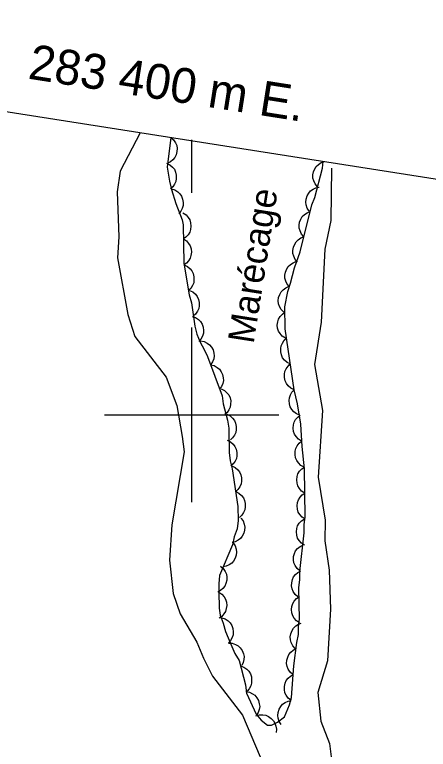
# Model space of a CAD drawing. Extents: x 282461 to 284471, y 5554090 to 5557646.
# Drawn here: x 283379.7 to 283427.1, y 5556961.7 to 5557045.8 of the extents above; entities that cross this region are included whole.
import ezdxf

# ---------------------------------------------------------------- set-up
doc = ezdxf.new("R2010")
doc.units = 0
for name, color, linetype in [('Niveau 2', 7, 'Continuous'), ('Niveau 44', 7, 'Continuous'), ('Niveau 60', 7, 'Continuous'), ('Niveau 61', 7, 'Continuous'), ('Niveau 7', 7, 'Continuous')]:
    doc.layers.add(name, color=color, linetype=linetype)

msp = doc.modelspace()

# ---------------------------------------------------------------- linework, layer by layer
at = {"layer": 'Niveau 2'}
for points in [[(283394.09, 5557032.31), (283391.82, 5557027.9), (283391.46, 5557025.56), (283391.65, 5557020.4), (283391.48, 5557018), (283392.68, 5557011.51), (283393.48, 5557008.97), (283397.07, 5557004.31), (283398.28, 5557001.06), (283398.9, 5556997.52), (283399.15, 5556995.77), (283397.71, 5556987.43), (283397.45, 5556983.37), (283397.87, 5556979.55), (283398.68, 5556977.21), (283400.58, 5556973.97), (283401.36, 5556972.15), (283402.4, 5556970.07), (283405.81, 5556965.62), (283407.83, 5556960.85)], [(283416.03, 5557028.24), (283415.96, 5557022.26), (283415.26, 5557018.96), (283414.84, 5557010.63), (283414.09, 5557005.78), (283415, 5557000.5), (283414.5, 5556992.88), (283415.28, 5556987.96), (283415.25, 5556985.57), (283415.77, 5556982.22), (283415.92, 5556977.76), (283415.55, 5556971.85), (283414.45, 5556968.21), (283414.78, 5556964.92), (283415.78, 5556962.37), (283416.23, 5556958.7)]]:
    msp.add_lwpolyline(points, dxfattribs=at)
at = {"layer": 'Niveau 44'}
for points in [[(283397.62, 5557031.78), (283397.19, 5557028.38), (283397.44, 5557026.75), (283397.69, 5557025.82), (283398.18, 5557024.2), (283398.9, 5557022.35), (283399.02, 5557021.77), (283399.09, 5557017.36), (283399.72, 5557013.76), (283399.96, 5557012.83), (283400.35, 5557010.16), (283400.6, 5557009.24), (283400.96, 5557008.31), (283401.44, 5557007.5), (283401.8, 5557006.69), (283403.49, 5557002.18), (283403.62, 5557001.25), (283404.11, 5556999.4), (283404.24, 5556998.47), (283404.28, 5556995.68), (283404.41, 5556994.75), (283404.65, 5556993.83), (283405.29, 5556989.53), (283405.32, 5556987.91), (283405.21, 5556986.97), (283404.88, 5556986.04), (283404.66, 5556985.11), (283403.19, 5556981.6), (283403.09, 5556980.67), (283403.1, 5556979.74), (283403.13, 5556977.88), (283403.26, 5556977.07), (283403.62, 5556976.14), (283403.87, 5556975.21), (283404.59, 5556973.48), (283404.95, 5556972.67), (283405.43, 5556971.86), (283406.16, 5556969.08), (283406.29, 5556968.15), (283407.37, 5556965.73), (283407.96, 5556965.04), (283408.67, 5556964.46), (283409.13, 5556964.47), (283409.83, 5556964.83), (283410.63, 5556965.42), (283411.2, 5556966.82), (283411.42, 5556967.64), (283411.71, 5556971.25), (283412.03, 5556973.93), (283412.25, 5556974.86), (283412.23, 5556975.79), (283412.34, 5556976.6), (283412.29, 5556980.21), (283412.39, 5556981.14), (283412.38, 5556982.07), (283412.9, 5556986.49), (283412.88, 5556987.42), (283412.99, 5556988.36), (283412.91, 5556993.82), (283412.64, 5556996.37), (283412.49, 5556998.93), (283412.11, 5557001.25), (283411.74, 5557002.87), (283410.71, 5557009.84), (283410.67, 5557012.39), (283411, 5557014.14), (283411.33, 5557015.08), (283411.77, 5557016.83), (283412.44, 5557018.69), (283413.76, 5557024.06), (283414.1, 5557024.88), (283414.98, 5557028.26), (283415.08, 5557029.03)], [(283397.62, 5557031.78), (283397.93, 5557031.51), (283398.14, 5557031.16), (283398.28, 5557030.86), (283398.33, 5557030.52), (283398.31, 5557030.15), (283398.2, 5557029.79), (283398.08, 5557029.49), (283397.85, 5557029.22), (283397.56, 5557028.98), (283397.25, 5557028.82)], [(283397.12, 5557028.82), (283397.5, 5557028.64), (283397.8, 5557028.37), (283398.01, 5557028.12), (283398.15, 5557027.8), (283398.23, 5557027.44), (283398.23, 5557027.06), (283398.19, 5557026.74), (283398.04, 5557026.42), (283397.84, 5557026.12), (283397.57, 5557025.87)], [(283414.42, 5557026.13), (283414.15, 5557026.44), (283413.98, 5557026.81), (283413.89, 5557027.12), (283413.89, 5557027.47), (283413.95, 5557027.83), (283414.1, 5557028.18), (283414.27, 5557028.46), (283414.53, 5557028.69), (283414.84, 5557028.89), (283415.18, 5557029.01)], [(283413.45, 5557023.32), (283413.22, 5557023.66), (283413.11, 5557024.05), (283413.06, 5557024.37), (283413.1, 5557024.72), (283413.22, 5557025.07), (283413.42, 5557025.39), (283413.62, 5557025.65), (283413.91, 5557025.84), (283414.24, 5557026), (283414.59, 5557026.07)], [(283397.67, 5557025.89), (283398.06, 5557025.77), (283398.4, 5557025.54), (283398.64, 5557025.33), (283398.83, 5557025.03), (283398.96, 5557024.69), (283399.01, 5557024.31), (283399.02, 5557023.98), (283398.92, 5557023.65), (283398.76, 5557023.32), (283398.53, 5557023.04)], [(283399, 5557023.14), (283399.35, 5557022.91), (283399.61, 5557022.6), (283399.78, 5557022.32), (283399.88, 5557021.98), (283399.91, 5557021.62), (283399.86, 5557021.24), (283399.77, 5557020.93), (283399.58, 5557020.63), (283399.34, 5557020.36), (283399.05, 5557020.15)], [(283412.86, 5557020.38), (283412.58, 5557020.69), (283412.41, 5557021.06), (283412.31, 5557021.37), (283412.3, 5557021.72), (283412.36, 5557022.08), (283412.51, 5557022.43), (283412.67, 5557022.71), (283412.92, 5557022.95), (283413.23, 5557023.15), (283413.57, 5557023.28)], [(283399.05, 5557020.15), (283399.39, 5557019.93), (283399.65, 5557019.62), (283399.83, 5557019.34), (283399.92, 5557019), (283399.96, 5557018.64), (283399.9, 5557018.26), (283399.82, 5557017.95), (283399.63, 5557017.65), (283399.39, 5557017.38), (283399.09, 5557017.17)], [(283412.14, 5557017.49), (283411.87, 5557017.8), (283411.69, 5557018.16), (283411.6, 5557018.47), (283411.59, 5557018.82), (283411.65, 5557019.19), (283411.8, 5557019.54), (283411.96, 5557019.82), (283412.21, 5557020.06), (283412.52, 5557020.26), (283412.86, 5557020.38)], [(283411.22, 5557014.66), (283410.95, 5557014.97), (283410.78, 5557015.33), (283410.68, 5557015.65), (283410.67, 5557015.99), (283410.73, 5557016.36), (283410.89, 5557016.71), (283411.05, 5557016.99), (283411.31, 5557017.22), (283411.61, 5557017.42), (283411.95, 5557017.55)], [(283399.12, 5557017.18), (283399.5, 5557017.01), (283399.81, 5557016.74), (283400.02, 5557016.5), (283400.17, 5557016.18), (283400.26, 5557015.82), (283400.26, 5557015.44), (283400.23, 5557015.12), (283400.09, 5557014.8), (283399.89, 5557014.49), (283399.64, 5557014.24)], [(283399.75, 5557014.26), (283400.12, 5557014.08), (283400.42, 5557013.81), (283400.63, 5557013.56), (283400.77, 5557013.23), (283400.85, 5557012.88), (283400.84, 5557012.5), (283400.8, 5557012.18), (283400.65, 5557011.86), (283400.45, 5557011.55), (283400.18, 5557011.31)], [(283410.55, 5557011.76), (283410.26, 5557012.05), (283410.06, 5557012.41), (283409.95, 5557012.71), (283409.92, 5557013.06), (283409.96, 5557013.43), (283410.09, 5557013.79), (283410.24, 5557014.08), (283410.48, 5557014.33), (283410.78, 5557014.55), (283411.1, 5557014.69)], [(283410.73, 5557008.77), (283410.38, 5557009), (283410.12, 5557009.31), (283409.94, 5557009.58), (283409.85, 5557009.92), (283409.81, 5557010.28), (283409.87, 5557010.66), (283409.95, 5557010.97), (283410.14, 5557011.27), (283410.39, 5557011.54), (283410.68, 5557011.75)], [(283400.04, 5557011.28), (283400.44, 5557011.15), (283400.76, 5557010.91), (283401, 5557010.69), (283401.18, 5557010.39), (283401.3, 5557010.04), (283401.34, 5557009.66), (283401.34, 5557009.34), (283401.23, 5557009.01), (283401.06, 5557008.68), (283400.83, 5557008.41)], [(283401, 5557008.48), (283401.41, 5557008.41), (283401.77, 5557008.23), (283402.04, 5557008.04), (283402.26, 5557007.77), (283402.44, 5557007.45), (283402.53, 5557007.08), (283402.58, 5557006.76), (283402.52, 5557006.41), (283402.4, 5557006.06), (283402.21, 5557005.76)], [(283411.3, 5557005.83), (283410.93, 5557006.01), (283410.63, 5557006.28), (283410.42, 5557006.54), (283410.28, 5557006.86), (283410.2, 5557007.21), (283410.21, 5557007.6), (283410.25, 5557007.92), (283410.39, 5557008.23), (283410.6, 5557008.54), (283410.87, 5557008.78)], [(283411.74, 5557002.88), (283411.36, 5557003.06), (283411.07, 5557003.33), (283410.86, 5557003.59), (283410.72, 5557003.91), (283410.63, 5557004.27), (283410.64, 5557004.65), (283410.68, 5557004.97), (283410.83, 5557005.28), (283411.04, 5557005.59), (283411.3, 5557005.83)], [(283402.16, 5557005.74), (283402.56, 5557005.64), (283402.91, 5557005.43), (283403.17, 5557005.23), (283403.37, 5557004.95), (283403.53, 5557004.62), (283403.6, 5557004.24), (283403.63, 5557003.92), (283403.55, 5557003.58), (283403.41, 5557003.24), (283403.2, 5557002.95)], [(283403.38, 5557002.99), (283403.75, 5557002.81), (283404.04, 5557002.53), (283404.25, 5557002.28), (283404.39, 5557001.95), (283404.47, 5557001.6), (283404.46, 5557001.22), (283404.42, 5557000.9), (283404.27, 5557000.58), (283404.06, 5557000.28), (283403.79, 5557000.04)], [(283412.4, 5556999.97), (283412.01, 5557000.13), (283411.7, 5557000.37), (283411.47, 5557000.61), (283411.3, 5557000.92), (283411.19, 5557001.27), (283411.17, 5557001.65), (283411.19, 5557001.97), (283411.31, 5557002.3), (283411.49, 5557002.62), (283411.74, 5557002.88)], [(283404.01, 5557000.08), (283404.39, 5556999.9), (283404.68, 5556999.62), (283404.89, 5556999.37), (283405.03, 5556999.05), (283405.11, 5556998.69), (283405.1, 5556998.31), (283405.05, 5556997.99), (283404.9, 5556997.67), (283404.69, 5556997.37), (283404.43, 5556997.13)], [(283412.6, 5556997), (283412.25, 5556997.21), (283411.97, 5556997.51), (283411.79, 5556997.78), (283411.68, 5556998.11), (283411.63, 5556998.47), (283411.67, 5556998.85), (283411.74, 5556999.17), (283411.91, 5556999.47), (283412.15, 5556999.75), (283412.43, 5556999.97)], [(283404.08, 5556997.1), (283404.45, 5556996.92), (283404.75, 5556996.64), (283404.96, 5556996.39), (283405.09, 5556996.07), (283405.17, 5556995.71), (283405.16, 5556995.33), (283405.12, 5556995.01), (283404.97, 5556994.69), (283404.76, 5556994.39), (283404.49, 5556994.15)], [(283412.89, 5556994.03), (283412.52, 5556994.22), (283412.24, 5556994.51), (283412.04, 5556994.77), (283411.91, 5556995.1), (283411.84, 5556995.46), (283411.87, 5556995.84), (283411.92, 5556996.16), (283412.08, 5556996.47), (283412.3, 5556996.76), (283412.57, 5556996.99)], [(283404.6, 5556994.17), (283404.97, 5556993.99), (283405.27, 5556993.72), (283405.48, 5556993.47), (283405.62, 5556993.15), (283405.71, 5556992.79), (283405.7, 5556992.41), (283405.66, 5556992.09), (283405.51, 5556991.77), (283405.3, 5556991.47), (283405.04, 5556991.22)], [(283412.95, 5556991.05), (283412.6, 5556991.28), (283412.34, 5556991.59), (283412.17, 5556991.86), (283412.08, 5556992.2), (283412.04, 5556992.57), (283412.1, 5556992.94), (283412.18, 5556993.26), (283412.37, 5556993.55), (283412.61, 5556993.82), (283412.91, 5556994.03)], [(283405.04, 5556991.22), (283405.41, 5556991.04), (283405.71, 5556990.77), (283405.92, 5556990.52), (283406.06, 5556990.2), (283406.14, 5556989.84), (283406.14, 5556989.46), (283406.1, 5556989.14), (283405.95, 5556988.82), (283405.74, 5556988.52), (283405.48, 5556988.27)], [(283412.99, 5556988.07), (283412.65, 5556988.3), (283412.39, 5556988.61), (283412.21, 5556988.88), (283412.12, 5556989.22), (283412.08, 5556989.59), (283412.14, 5556989.96), (283412.22, 5556990.27), (283412.41, 5556990.57), (283412.66, 5556990.84), (283412.95, 5556991.05)], [(283405.64, 5556988.19), (283405.89, 5556987.86), (283406.02, 5556987.48), (283406.09, 5556987.16), (283406.06, 5556986.81), (283405.97, 5556986.45), (283405.79, 5556986.12), (283405.6, 5556985.86), (283405.32, 5556985.64), (283404.99, 5556985.47), (283404.65, 5556985.38)], [(283412.93, 5556985.09), (283412.58, 5556985.32), (283412.32, 5556985.63), (283412.14, 5556985.9), (283412.05, 5556986.24), (283412.01, 5556986.6), (283412.06, 5556986.98), (283412.14, 5556987.3), (283412.33, 5556987.59), (283412.57, 5556987.87), (283412.87, 5556988.07)], [(283404.76, 5556985.35), (283404.99, 5556985), (283405.1, 5556984.61), (283405.15, 5556984.29), (283405.1, 5556983.94), (283404.99, 5556983.59), (283404.79, 5556983.27), (283404.59, 5556983.02), (283404.29, 5556982.82), (283403.96, 5556982.67), (283403.61, 5556982.6)], [(283412.39, 5556982.14), (283412.07, 5556982.41), (283411.86, 5556982.76), (283411.72, 5556983.05), (283411.67, 5556983.4), (283411.68, 5556983.77), (283411.79, 5556984.13), (283411.91, 5556984.43), (283412.14, 5556984.7), (283412.42, 5556984.94), (283412.74, 5556985.1)], [(283403.31, 5556982.68), (283403.62, 5556982.41), (283403.84, 5556982.07), (283403.98, 5556981.77), (283404.03, 5556981.43), (283404.03, 5556981.06), (283403.92, 5556980.69), (283403.8, 5556980.39), (283403.58, 5556980.12), (283403.3, 5556979.88), (283402.99, 5556979.71)], [(283412.18, 5556979.17), (283411.86, 5556979.44), (283411.64, 5556979.78), (283411.5, 5556980.08), (283411.45, 5556980.42), (283411.46, 5556980.79), (283411.56, 5556981.16), (283411.68, 5556981.46), (283411.9, 5556981.73), (283412.18, 5556981.97), (283412.5, 5556982.14)], [(283403.1, 5556979.71), (283403.45, 5556979.48), (283403.71, 5556979.17), (283403.88, 5556978.89), (283403.98, 5556978.56), (283404.02, 5556978.19), (283403.96, 5556977.82), (283403.88, 5556977.5), (283403.69, 5556977.21), (283403.44, 5556976.93), (283403.15, 5556976.73)], [(283412.35, 5556976.19), (283412, 5556976.41), (283411.74, 5556976.72), (283411.57, 5556977), (283411.47, 5556977.34), (283411.43, 5556977.7), (283411.49, 5556978.08), (283411.58, 5556978.39), (283411.76, 5556978.69), (283412.01, 5556978.96), (283412.3, 5556979.17)], [(283403.45, 5556976.78), (283403.84, 5556976.65), (283404.17, 5556976.41), (283404.4, 5556976.18), (283404.58, 5556975.88), (283404.7, 5556975.54), (283404.74, 5556975.16), (283404.74, 5556974.83), (283404.63, 5556974.5), (283404.46, 5556974.17), (283404.22, 5556973.9)], [(283411.87, 5556973.26), (283411.59, 5556973.56), (283411.41, 5556973.93), (283411.31, 5556974.24), (283411.3, 5556974.59), (283411.36, 5556974.95), (283411.51, 5556975.3), (283411.66, 5556975.59), (283411.92, 5556975.83), (283412.22, 5556976.03), (283412.56, 5556976.16)], [(283404.23, 5556973.88), (283404.65, 5556973.86), (283405.03, 5556973.72), (283405.32, 5556973.56), (283405.57, 5556973.32), (283405.78, 5556973.02), (283405.92, 5556972.66), (283406, 5556972.35), (283405.98, 5556972), (283405.91, 5556971.64), (283405.75, 5556971.32)], [(283411.59, 5556970.28), (283411.28, 5556970.56), (283411.07, 5556970.9), (283410.93, 5556971.2), (283410.88, 5556971.54), (283410.89, 5556971.91), (283411, 5556972.27), (283411.12, 5556972.57), (283411.35, 5556972.84), (283411.63, 5556973.08), (283411.95, 5556973.24)], [(283405.59, 5556971.25), (283405.98, 5556971.11), (283406.31, 5556970.87), (283406.54, 5556970.64), (283406.72, 5556970.34), (283406.84, 5556969.99), (283406.87, 5556969.61), (283406.87, 5556969.29), (283406.76, 5556968.96), (283406.58, 5556968.63), (283406.35, 5556968.36)], [(283411.39, 5556967.31), (283411.07, 5556967.57), (283410.84, 5556967.9), (283410.69, 5556968.19), (283410.63, 5556968.54), (283410.63, 5556968.9), (283410.72, 5556969.27), (283410.83, 5556969.58), (283411.05, 5556969.85), (283411.32, 5556970.1), (283411.63, 5556970.28)], [(283406.21, 5556968.33), (283406.62, 5556968.26), (283406.98, 5556968.08), (283407.25, 5556967.89), (283407.47, 5556967.62), (283407.65, 5556967.3), (283407.74, 5556966.93), (283407.79, 5556966.61), (283407.73, 5556966.26), (283407.61, 5556965.91), (283407.42, 5556965.61)], [(283410.27, 5556964.54), (283410.04, 5556964.88), (283409.92, 5556965.27), (283409.87, 5556965.59), (283409.91, 5556965.94), (283410.02, 5556966.29), (283410.22, 5556966.61), (283410.42, 5556966.87), (283410.71, 5556967.07), (283411.04, 5556967.22), (283411.39, 5556967.3)], [(283407.36, 5556965.53), (283407.76, 5556965.65), (283408.16, 5556965.65), (283408.49, 5556965.6), (283408.8, 5556965.46), (283409.11, 5556965.25), (283409.36, 5556964.97), (283409.54, 5556964.7), (283409.65, 5556964.37), (283409.7, 5556964), (283409.67, 5556963.65)]]:
    msp.add_lwpolyline(points, dxfattribs=at)
at = {"layer": 'Niveau 60'}
msp.add_lwpolyline([(282485.97, 5554340.04), (282921.22, 5557106.72), (284352.51, 5556881.56), (283917.27, 5554114.87), (282485.97, 5554340.04)], dxfattribs=at)
at = {"layer": 'Niveau 61'}
for points in [[(283400, 5557025.43), (283400, 5557031.51)], [(283400, 5556990), (283400, 5557010)], [(283390, 5557000), (283410, 5557000)]]:
    msp.add_lwpolyline(points, dxfattribs=at)

# ---------------------------------------------------------------- texts
msp.add_text('283 400 m E.', height=4.00002, rotation=351.05992, dxfattribs=at).set_placement((283381.14, 5557038.52))
at = {"layer": 'Niveau 7'}
msp.add_text('Marécage', height=3, rotation=81.0598, dxfattribs=at).set_placement((283407.09, 5557008.06))

doc.saveas('drawing.dxf')
